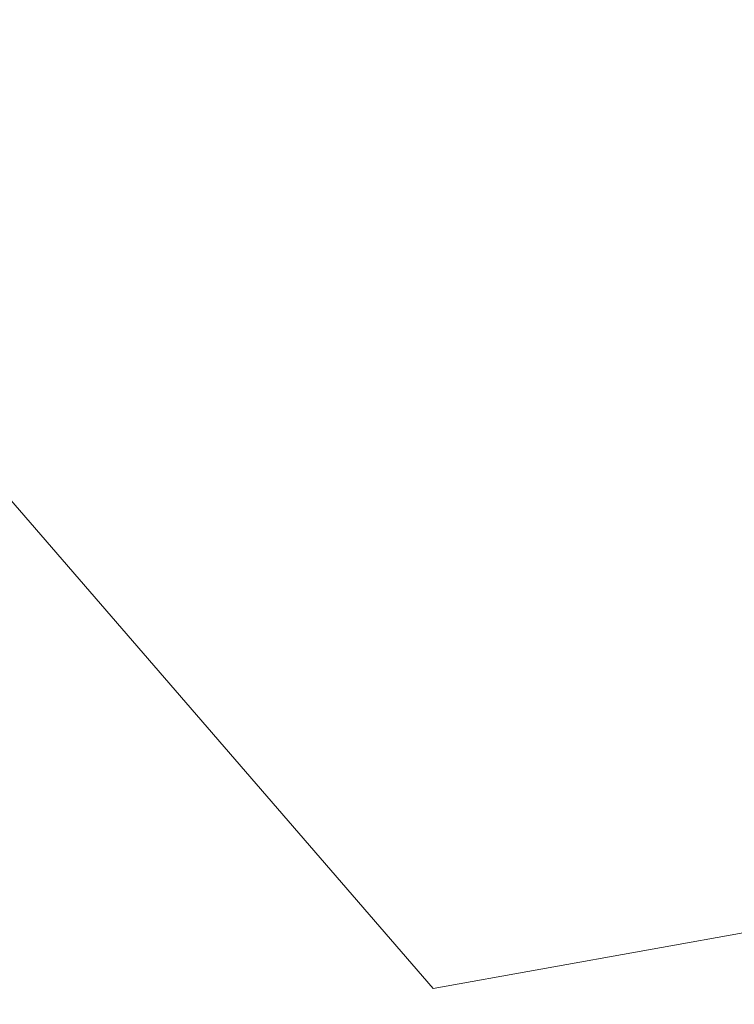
# Model space of a CAD drawing. Header units: feet. Extents: x 92 to 141.3, y -5 to 23.6.
# Tile 613 of 651: x 130.3998 to 130.40154, y 18.5747 to 18.57709. Entities that reach past the tile are written whole.
import ezdxf

# ---------------------------------------------------------------- set-up
doc = ezdxf.new("R2010")
doc.units = ezdxf.units.FT
doc.header["$MEASUREMENT"] = 0
doc.layers.add('CUY - Design$0$GM_X_Major_Lake', color=5, linetype='Continuous', lineweight=13)
doc.layers.add('CUY - Design$0$GM_X_Major_River', color=5, linetype='Continuous', lineweight=13)

msp = doc.modelspace()

# ---------------------------------------------------------------- linework, layer by layer
at = {"layer": 'CUY - Design$0$GM_X_Major_Lake', "flags": 128}
for points in [[(130.4008054, 18.5747359), (130.4350062, 18.5808742), (130.4716075, 18.5940621), (130.4870766, 18.6144579), (130.511204, 18.6357691), (130.5204176, 18.6618753), (130.5262041, 18.6995072), (130.5528287, 18.7191934), (130.5673845, 18.7474225), (130.5920775, 18.7547024), (130.6025973, 18.7746292), (130.636183, 18.7993448), (130.6626595, 18.8326508), (130.7264717, 18.925805), (130.7570809, 18.9587448), (130.7995819, 18.9988267), (130.8437286, 19.039752)], [(130.4008054, 18.5747359), (130.3773116, 18.6019015)]]:
    msp.add_lwpolyline(points, dxfattribs=at)
at = {"layer": 'CUY - Design$0$GM_X_Major_River'}
msp.add_open_spline([(130.3817158, 18.5754847), (130.3809081, 18.5735504), (130.3801003, 18.5716161), (130.3792926, 18.5696817), (130.3789701, 18.5689094), (130.379082, 18.5677404), (130.3797287, 18.5672091), (130.3805584, 18.5665276), (130.3813881, 18.565846), (130.3822177, 18.5651644), (130.3830474, 18.5644828), (130.3838771, 18.5638013), (130.3847068, 18.5631197), (130.3853787, 18.5625678), (130.3863736, 18.562617), (130.3871876, 18.5623133), (130.3885732, 18.5617965), (130.3899824, 18.5613326), (130.3913223, 18.5606944), (130.3923253, 18.5602167), (130.3932459, 18.5595892), (130.3942207, 18.5590673), (130.395032, 18.5586329), (130.3958996, 18.558312), (130.3967036, 18.5578474), (130.3978092, 18.5572086), (130.3987091, 18.5563046), (130.3996102, 18.5553934), (130.4005114, 18.5544821), (130.401364, 18.5535646), (130.4021075, 18.5525238), (130.4025781, 18.5518649), (130.4029543, 18.5511834), (130.4033623, 18.5504687), (130.4042078, 18.548988), (130.4058674, 18.5474005), (130.4054626, 18.5459432), (130.4052672, 18.54524), (130.4046738, 18.5445543), (130.4042427, 18.5438676), (130.4037102, 18.5430193), (130.4031466, 18.5422261), (130.4026177, 18.5413765), (130.4020829, 18.5405177), (130.401398, 18.5393385), (130.4018175, 18.5384781), (130.4022328, 18.5376263), (130.4029812, 18.5368573), (130.4034878, 18.5360137), (130.4040539, 18.5350712), (130.4045615, 18.5340764), (130.4051602, 18.533138), (130.4056357, 18.5323925), (130.4061541, 18.53166), (130.4068264, 18.5310871), (130.4076463, 18.5303883), (130.4084946, 18.5297326), (130.4093175, 18.5290424), (130.4102888, 18.5282277), (130.4112567, 18.5274074), (130.4122221, 18.5265862), (130.4131107, 18.5258304), (130.4138475, 18.5249014), (130.4147173, 18.5241301), (130.4154972, 18.5234385), (130.4169353, 18.5237129), (130.4176116, 18.5229144), (130.4183062, 18.5220943), (130.4190008, 18.5212742), (130.4196954, 18.5204541)], degree=3, knots=[0, 0, 0, 0, 0.081026, 0.081026, 0.081026, 0.113376, 0.113376, 0.113376, 0.15488, 0.15488, 0.15488, 0.196384, 0.196384, 0.196384, 0.229994, 0.229994, 0.229994, 0.287206, 0.287206, 0.287206, 0.330033, 0.330033, 0.330033, 0.365676, 0.365676, 0.365676, 0.41469, 0.41469, 0.41469, 0.463704, 0.463704, 0.463704, 0.494728, 0.494728, 0.494728, 0.559011, 0.559011, 0.559011, 0.59003, 0.59003, 0.59003, 0.628353, 0.628353, 0.628353, 0.667095, 0.667095, 0.667095, 0.705453, 0.705453, 0.705453, 0.748317, 0.748317, 0.748317, 0.782363, 0.782363, 0.782363, 0.823888, 0.823888, 0.823888, 0.872898, 0.872898, 0.872898, 0.91801, 0.91801, 0.91801, 0.958458, 0.958458, 0.958458, 1, 1, 1, 1], dxfattribs=at)

doc.saveas('drawing.dxf')
